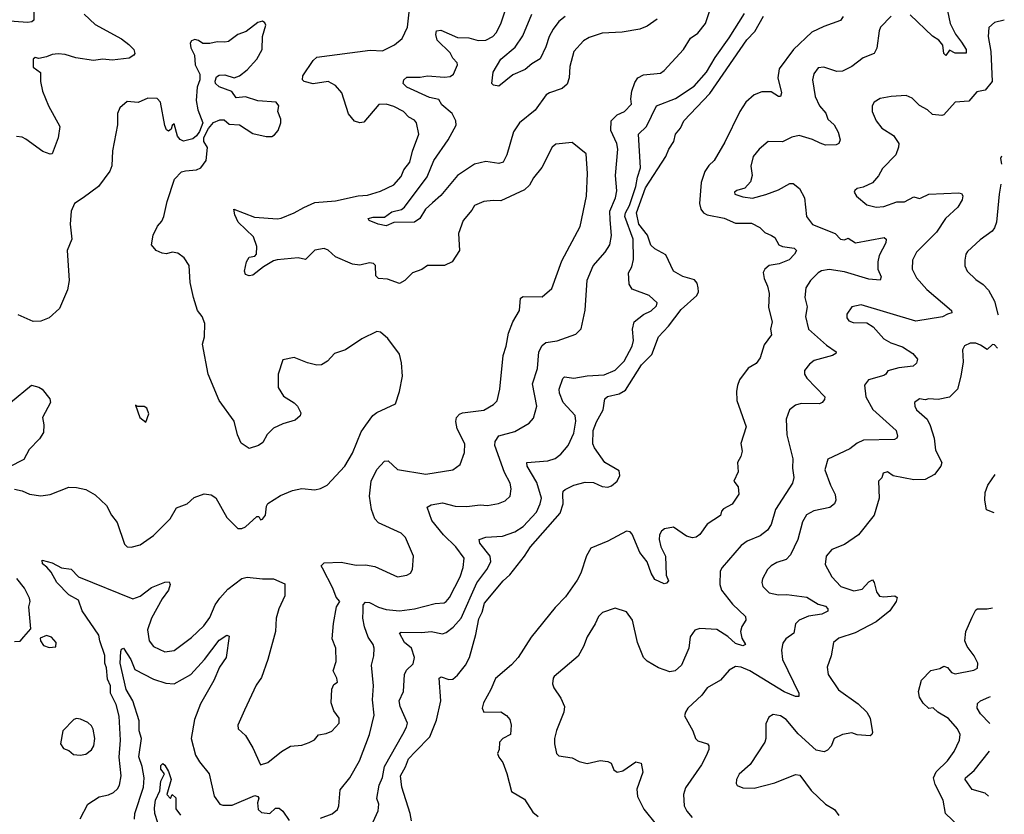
# Model space of a CAD drawing. Extents: x 1690054 to 1842981, y 782881 to 914114.
# Tile 511 of 656: x 1834713 to 1839957, y 796520 to 800755. Entities that reach past the tile are written whole.
import ezdxf

# ---------------------------------------------------------------- set-up
doc = ezdxf.new("R2010")
doc.units = 0

msp = doc.modelspace()

# ---------------------------------------------------------------- linework, layer by layer
at = {"layer": '0CON10XD'}
for points in [[(1839648.2, 800835), (1839668.8, 800735), (1839696.7, 800676.7), (1839729.7, 800635), (1839753.2, 800595), (1839753.1, 800576.9), (1839695.5, 800575.5), (1839665, 800592), (1839645, 800563.3), (1839634.2, 800575), (1839629.8, 800619.8), (1839607.8, 800645), (1839575, 800667.3), (1839455, 800780.9)], [(1834787.1, 800805), (1834787.1, 800752.9), (1834776.8, 800743.2), (1834755, 800738.9), (1834635, 800748.5)], [(1835033.8, 796496.2), (1835075.8, 796574.2), (1835135, 796614), (1835185, 796624.3), (1835212.8, 796637.2), (1835233.9, 796656.1), (1835244.6, 796675.4), (1835252.9, 796725), (1835242.3, 796825), (1835250, 796915), (1835242.7, 797042.7), (1835226.2, 797106.2), (1835196.5, 797165), (1835196.5, 797205), (1835180, 797240), (1835175, 797300), (1835165.8, 797325), (1835166, 797366), (1835138.7, 797445), (1835134.4, 797474.4), (1835044.9, 797604.9), (1835025, 797660.5), (1834975, 797689.3), (1834910.7, 797755), (1834879.9, 797809.9), (1834858, 797838), (1834834.4, 797855), (1834832.5, 797875), (1834885, 797859.5), (1834935, 797834), (1834987.1, 797827.1), (1835025.7, 797785.7), (1835315, 797668.2), (1835355, 797682.5), (1835415, 797728.9), (1835485, 797757.5), (1835509.5, 797759.5), (1835514, 797745), (1835505.6, 797715), (1835472.1, 797667.9), (1835415.3, 797564.7), (1835393.7, 797503.7), (1835402.2, 797445), (1835424.6, 797414.6), (1835485, 797386.1), (1835535, 797393.1), (1835627.8, 797462.2), (1835693.1, 797525), (1835725, 797568.1), (1835753.3, 797636.7), (1835777.7, 797672.3), (1835820.9, 797719.1), (1835895, 797777.3), (1835925, 797784.5), (1836005, 797774.4), (1836064.5, 797775.5), (1836125, 797748.8), (1836124, 797685), (1836093.1, 797615), (1836079.2, 797565), (1836074.4, 797495), (1836033.5, 797345), (1836000, 797250), (1835971.9, 797208.1), (1835910, 797075), (1835873.8, 796995), (1835876.2, 796975), (1835915, 796940), (1835955, 796873.8), (1835995, 796784.3), (1836033.6, 796796.4), (1836106.2, 796855), (1836155, 796884), (1836215, 796889.2), (1836255, 796903.1), (1836282.9, 796917.1), (1836305, 796943.3), (1836345, 796950), (1836375, 796964), (1836414.5, 797005.5), (1836415, 797032), (1836385, 797071.2), (1836372.2, 797115), (1836375, 797187.5), (1836385, 797211.2), (1836405.3, 797225), (1836402.5, 797245), (1836382.2, 797285), (1836397.9, 797335), (1836396.2, 797405), (1836377.5, 797455), (1836383.4, 797536.6), (1836400, 797625), (1836418, 797655), (1836397.6, 797677.6), (1836380.5, 797725), (1836325, 797831.2), (1836319.2, 797845), (1836335, 797860.6), (1836425, 797863.1), (1836505, 797848.5), (1836555, 797850.5), (1836605, 797840.8), (1836725, 797786), (1836775, 797794.2), (1836793.8, 797805), (1836804.2, 797825), (1836810, 797895), (1836768, 797995), (1836745, 798018), (1836623.9, 798073.9), (1836604.6, 798094.6), (1836586.9, 798145), (1836575.5, 798215), (1836584, 798296), (1836615, 798358), (1836655, 798402.9), (1836675, 798404.3), (1836725, 798358.1), (1836875, 798332.2), (1837020, 798355), (1837058.8, 798385), (1837081.2, 798448.8), (1837084.2, 798495), (1837042.9, 798575), (1837036.2, 798613.8), (1837040, 798635), (1837055, 798653.3), (1837070.8, 798659.2), (1837185, 798673.1), (1837236.8, 798703.2), (1837255, 798723.8), (1837270, 798785), (1837288.5, 798965), (1837304.4, 799015), (1837315.6, 799085), (1837340, 799145), (1837374.2, 799205), (1837379.2, 799270.8), (1837395, 799280), (1837495, 799277.5), (1837547, 799323), (1837599.5, 799470.5), (1837698.1, 799651.9), (1837731.1, 799815), (1837737.5, 799935), (1837729.3, 800039.3), (1837655, 800100.8), (1837567.9, 800092.1), (1837548, 800075), (1837493, 799967), (1837448.9, 799911.1), (1837427.6, 799872.4), (1837402.2, 799847.8), (1837275, 799789.4), (1837235, 799791.9), (1837185, 799785.5), (1837134.2, 799765), (1837120.4, 799739.6), (1837074.2, 799685), (1837050.5, 799615), (1837054.4, 799525), (1837015.6, 799464.4), (1836975, 799444.5), (1836885, 799444.4), (1836855, 799424), (1836805, 799406.2), (1836764.6, 799365.4), (1836735, 799349.4), (1836671.5, 799371.5), (1836623.8, 799376.2), (1836609.1, 799389.1), (1836607.5, 799445), (1836596.7, 799455), (1836575, 799459.4), (1836525, 799446.2), (1836485, 799451.6), (1836395, 799490.4), (1836355, 799525.7), (1836335, 799535.6), (1836285, 799526.7), (1836235, 799476.7), (1836195, 799486.2), (1836084.4, 799474.4), (1836065, 799469.6), (1836011.7, 799438.3), (1835955, 799394), (1835935, 799390), (1835915, 799397.5), (1835910.8, 799415), (1835921.1, 799465), (1835935, 799490), (1835965, 799494), (1835973.6, 799505), (1835975.4, 799545.4), (1835957.6, 799597.6), (1835876.2, 799675), (1835857.8, 799715), (1835852.5, 799745), (1835962.7, 799702.7), (1836085, 799693.8), (1836105, 799696.4), (1836173.8, 799725), (1836226, 799754), (1836285, 799781.1), (1836395, 799789.6), (1836515, 799816.1), (1836565, 799820.4), (1836635, 799841.5), (1836705, 799874.4), (1836745, 799919.2), (1836759.2, 799955), (1836790.5, 799995), (1836805.5, 800054.5), (1836839.2, 800145), (1836825.7, 800205), (1836815, 800220), (1836785, 800235.8), (1836757.5, 800265), (1836705, 800292.5), (1836665, 800304.4), (1836625, 800302), (1836545, 800209.2), (1836525, 800205.7), (1836495, 800214), (1836463.7, 800253.7), (1836428.9, 800365), (1836395, 800404.4), (1836355, 800424.5), (1836275, 800412.9), (1836227.5, 800425), (1836218.9, 800435), (1836220.5, 800455), (1836275, 800538), (1836295.5, 800554.5), (1836578.6, 800591.4), (1836645, 800588.8), (1836709.4, 800620.6), (1836749.2, 800655), (1836778.1, 800715), (1836786.2, 800795)], [(1835056, 800785), (1835115, 800728.5), (1835255, 800652.2), (1835293.2, 800623.2), (1835320, 800595), (1835325.8, 800575), (1835321.2, 800565), (1835295, 800550), (1835205, 800539.6), (1835155, 800544.6), (1835105, 800536.7), (1835010.9, 800550.9)], [(1836541.8, 797605), (1836542.9, 797637.1), (1836555, 797650.8), (1836575, 797648.1), (1836623.8, 797623.8), (1836665, 797611.6), (1836734.7, 797605.3), (1836815, 797614.6), (1836925, 797643.8), (1836973.6, 797646.4), (1836985, 797653.8), (1837001.8, 797675), (1837058.8, 797785), (1837075.3, 797835), (1837080.4, 797885), (1837035, 797946.1), (1836970.2, 798010.2), (1836908.4, 798085), (1836883.2, 798156.8), (1836905, 798169.4), (1836965, 798179.5), (1837032.7, 798162.7), (1837095, 798160.6), (1837165, 798169.6), (1837205, 798166.5), (1837262.8, 798177.2), (1837298.7, 798191.3), (1837324.3, 798215), (1837330.9, 798255), (1837325.4, 798285), (1837295, 798341.4), (1837244.1, 798485), (1837245, 798507.5), (1837265, 798536.9), (1837350.2, 798559.8), (1837426.2, 798605), (1837449.1, 798630.9), (1837466.2, 798695), (1837443.1, 798815), (1837471.2, 798895), (1837478.3, 798985), (1837495, 799017.7), (1837515, 799034.1), (1837575, 799042.7), (1837675, 799079.4), (1837703.4, 799106.6), (1837723.7, 799206.3), (1837735, 799366.7), (1837767.1, 799442.9), (1837830.5, 799515), (1837856.7, 799555), (1837865.4, 799605), (1837857.9, 799687.9), (1837856.4, 799735), (1837885.9, 799805), (1837893.3, 799843.3), (1837885.3, 799925), (1837897.8, 800065), (1837892.5, 800095), (1837860.4, 800165), (1837863.3, 800215), (1837895, 800247.5), (1837933.8, 800266.2), (1837970.8, 800305), (1837967.6, 800332.4), (1837973, 800373), (1837989.5, 800420.5), (1838005, 800444.5), (1838035, 800460.8), (1838125, 800470.5), (1838145, 800483.1), (1838248.9, 800595), (1838285, 800657.1), (1838325, 800682.5), (1838365, 800734), (1838391.4, 800815)], [(1838107.5, 800757.5), (1838055, 800719.5), (1838015, 800704.5), (1837922.2, 800687.8), (1837815, 800683.1), (1837745, 800660.4), (1837715, 800642.2), (1837663.5, 800585), (1837642.1, 800505), (1837639.6, 800445), (1837628.6, 800411.4), (1837602.5, 800387.5), (1837535, 800365.6), (1837516.1, 800353.9), (1837457.9, 800272.1), (1837374.7, 800205.3), (1837343.1, 800156.9), (1837306.4, 800035), (1837287.1, 799995), (1837265, 799988.5), (1837195, 799998.5), (1837135, 799984.4), (1837045.3, 799924.7), (1836955, 799818.5), (1836911, 799779), (1836874.7, 799745), (1836843.3, 799695), (1836815, 799676.4), (1836705, 799674.7), (1836665, 799655.6), (1836622, 799665), (1836574, 799685), (1836568, 799695), (1836595, 799701.5), (1836655, 799702.9), (1836695, 799730.3), (1836746.4, 799743.6), (1836762.5, 799755), (1836882.8, 799917.2), (1836919, 800005), (1836995.2, 800114.8), (1837037.8, 800192.2), (1837035.2, 800215.2), (1837016.2, 800255), (1836961.6, 800301.6), (1836945, 800329.7), (1836895, 800340.8), (1836774.2, 800395), (1836755.7, 800415), (1836758, 800435), (1836775, 800447.8), (1836845, 800448.5), (1836885, 800455.4), (1836975, 800447.7), (1837005, 800451.4), (1837024, 800465), (1837044.4, 800515), (1837043.1, 800525), (1837018.8, 800548.8), (1837005, 800577.5), (1836936.7, 800645), (1836928.8, 800675), (1836931.8, 800695), (1836955, 800699.7), (1837045, 800660.4), (1837105, 800657.5), (1837155, 800643.3), (1837195, 800645.4), (1837231.9, 800665), (1837250.9, 800685), (1837275, 800732), (1837296.7, 800796.7)], [(1836575, 796437.5), (1836621.8, 796538.2), (1836625.3, 796575), (1836615.7, 796605), (1836627.8, 796675), (1836644.2, 796715.8), (1836655.9, 796775), (1836752.5, 796947.5), (1836773.5, 796985), (1836777.8, 797005), (1836738.5, 797095), (1836734.6, 797125), (1836757.7, 797175), (1836761.5, 797265), (1836772.1, 797287.9), (1836808.2, 797321.8), (1836815.3, 797355), (1836799.5, 797405), (1836762.5, 797435), (1836736, 797485), (1836745, 797490.6), (1836855, 797488.2), (1836905, 797494.7), (1836965, 797482.7), (1836985, 797488.9), (1837022.1, 797517.9), (1837064, 797566), (1837147.1, 797752.9), (1837200, 797825), (1837221.5, 797865), (1837219.2, 797895), (1837162.9, 797965), (1837160, 797985), (1837195, 797997.5), (1837285, 798002.1), (1837349.4, 798025), (1837395, 798054.6), (1837465, 798130), (1837485.4, 798175), (1837491.1, 798205), (1837467.7, 798287.7), (1837415.4, 798375), (1837414.4, 798395), (1837525, 798403.9), (1837564.6, 798415.4), (1837595, 798439.2), (1837634.4, 798485), (1837665, 798551.2), (1837675.3, 798615), (1837670.5, 798645), (1837608.1, 798715), (1837587.9, 798765), (1837586.5, 798785), (1837605, 798843.3), (1837615, 798850.8), (1837665, 798844.7), (1837735, 798856.6), (1837825, 798862.3), (1837885, 798886.4), (1837932.7, 798935), (1837974.5, 799015), (1837981.2, 799045), (1837976.4, 799105), (1837986, 799144), (1838035, 799184.4), (1838076.8, 799203.2), (1838105, 799230), (1838108.8, 799245), (1838065, 799285.7), (1837975, 799318.8), (1837958, 799345), (1837955.6, 799405), (1837972.9, 799437.1), (1837982.4, 799477.6), (1837980.3, 799585), (1837936.5, 799705), (1837939.5, 799725), (1837960.8, 799765), (1837995.2, 799865), (1838002.4, 799915), (1838019.7, 799965), (1838009.1, 800145), (1838051.5, 800185), (1838103.8, 800296.2), (1838205, 800333.9), (1838305, 800399.6), (1838370.9, 800475), (1838417.4, 800552.6), (1838492.1, 800657.9), (1838572.3, 800787.7)], [(1837618.7, 800771.3), (1837583.6, 800745), (1837553.8, 800705), (1837532, 800665), (1837515, 800610), (1837485, 800546), (1837440.6, 800519.4), (1837405, 800489.1), (1837338.8, 800461.2), (1837265, 800400), (1837236.1, 800406.1), (1837226.7, 800415), (1837234.4, 800475), (1837275.5, 800545), (1837351.7, 800608.3), (1837391.8, 800668.2), (1837439.7, 800785)], [(1835306.1, 797943.9), (1835355, 797955.8), (1835425, 798005.7), (1835514.2, 798095), (1835546.9, 798153.1), (1835605, 798174.2), (1835642.2, 798207.8), (1835695, 798228.6), (1835733.2, 798223.2), (1835757, 798207), (1835815, 798102.5), (1835875, 798043.3), (1835895, 798042.5), (1835915, 798052.5), (1835975, 798107.5), (1835986.4, 798106.4), (1835995, 798090), (1836005, 798093.3), (1836021.2, 798115), (1836027.3, 798162.7), (1836034.2, 798175.8), (1836101.7, 798218.3), (1836165, 798245.8), (1836215, 798255.8), (1836285, 798250), (1836315, 798256), (1836350, 798275), (1836445, 798375.8), (1836484.6, 798445.4), (1836531.7, 798558.3), (1836555.4, 798594.6), (1836594.3, 798645), (1836615, 798660.8), (1836715, 798707.5), (1836736.1, 798773.9), (1836751.2, 798855), (1836746.1, 798926.1), (1836735, 798972.5), (1836673.8, 799055), (1836635, 799088.8), (1836615, 799093.8), (1836535, 799053.1), (1836447.5, 798995), (1836390, 798975), (1836352.5, 798935), (1836320, 798915), (1836295, 798913.8), (1836245, 798926.2), (1836175, 798953.8), (1836115, 798942.5), (1836088.8, 798865), (1836088.8, 798795), (1836118.3, 798748.3), (1836175, 798713.3), (1836192.5, 798695), (1836209.3, 798659.3), (1836206.7, 798643.3), (1836179.5, 798620.5), (1836115, 798600.8), (1836065, 798578), (1836030, 798545), (1836007.7, 798502.3), (1835983.9, 798486.1), (1835935, 798470), (1835892.5, 798497.5), (1835872.6, 798542.6), (1835854.2, 798615), (1835774.2, 798725), (1835715.7, 798865), (1835686.9, 799025), (1835696.5, 799065), (1835699.4, 799135), (1835685, 799173.3), (1835658.8, 799205), (1835638, 799275), (1835620, 799355), (1835616, 799445), (1835588, 799485), (1835555, 799511.2), (1835525, 799516.2), (1835495, 799507.5), (1835470.7, 799510.7), (1835440, 799525), (1835414.1, 799554.1), (1835423.2, 799606.8), (1835445.8, 799655), (1835469.7, 799680.3), (1835480.8, 799705), (1835497.8, 799785), (1835538, 799905), (1835575, 799943.3), (1835595, 799950), (1835655, 799953.8), (1835677.5, 799965), (1835705.8, 800004.2), (1835713, 800073), (1835692.5, 800105), (1835693.6, 800126.4), (1835717.5, 800175), (1835745, 800207.5), (1835778.3, 800221.7), (1835801.7, 800221.7), (1835828.3, 800198.3), (1835883.9, 800193.9), (1835955, 800147.5), (1836025, 800132.5), (1836055, 800132.5), (1836069.3, 800140.7), (1836090, 800165), (1836103.3, 800205), (1836103.3, 800225), (1836086.7, 800265), (1836092.9, 800295), (1836078, 800315), (1835981.7, 800321.7), (1835915, 800343.8), (1835865, 800337.5), (1835841.7, 800371.7), (1835775, 800397.5), (1835756.2, 800415), (1835753, 800427), (1835760, 800450), (1835775, 800458.8), (1835805, 800461.2), (1835855, 800445.7), (1835882.5, 800455), (1835925, 800488), (1835975.8, 800545), (1836004, 800595), (1836006.7, 800665), (1836023.3, 800725), (1836018.8, 800738.8), (1836005, 800747.5), (1835980.5, 800739.5), (1835918.1, 800691.9), (1835874.5, 800675.5), (1835825, 800639.2), (1835805, 800634.3), (1835765, 800636.9), (1835725, 800628.6), (1835687.7, 800627.7), (1835664.5, 800644.5), (1835645, 800650), (1835627.4, 800642.6), (1835620.6, 800629.4), (1835623.6, 800605), (1835644.3, 800565), (1835647.5, 800515), (1835671.2, 800465), (1835671.2, 800435), (1835657.5, 800395), (1835653.2, 800323.2), (1835662, 800275), (1835687.5, 800205), (1835670.7, 800159.3), (1835653.9, 800136.1), (1835635, 800120), (1835585, 800107.5), (1835567, 800117), (1835553.8, 800133.8), (1835535, 800200), (1835525, 800190), (1835519.3, 800170.7), (1835505, 800160), (1835495, 800167.5), (1835485, 800190), (1835461.9, 800315), (1835445, 800334.2), (1835395, 800335.7), (1835343, 800313), (1835285, 800319.2), (1835246, 800285), (1835232.9, 800255), (1835233.1, 800195), (1835206.4, 800055), (1835203.4, 799976.6), (1835193, 799947), (1835132, 799865), (1835050, 799805), (1835004, 799775), (1834986.2, 799735), (1834981.2, 799665), (1834990, 799585), (1834966.2, 799525), (1834975.8, 799365), (1834967.5, 799315), (1834925, 799216.2), (1834870, 799165), (1834825, 799148.2), (1834785, 799146.5), (1834705, 799181.4)], [(1836799.2, 796485), (1836792, 796525), (1836747.7, 796665), (1836740.4, 796725), (1836767.4, 796772.6), (1836782.7, 796815), (1836820.6, 796855), (1836896.5, 796933.5), (1836932.4, 797022.4), (1836955.4, 797124.6), (1836947.5, 797245), (1836957.5, 797252.5), (1836997.9, 797237.9), (1837019.1, 797240.9), (1837045, 797262.5), (1837086.7, 797315), (1837109.2, 797355), (1837142.3, 797477.7), (1837157.3, 797562.7), (1837175, 797598), (1837188.2, 797645), (1837288.6, 797765), (1837324, 797796), (1837402, 797895), (1837433.1, 797945), (1837592.2, 798125), (1837608.1, 798175), (1837606.3, 798226.3), (1837607.6, 798242.4), (1837618.5, 798251.5), (1837665, 798274.6), (1837725, 798290), (1837768.8, 798288.8), (1837815, 798266.9), (1837845, 798263.5), (1837865, 798270), (1837895.5, 798295), (1837908.9, 798325), (1837905, 798351.2), (1837829.2, 798395), (1837775, 798472.5), (1837765.4, 798495), (1837766.8, 798565), (1837785, 798612.5), (1837819.6, 798675), (1837830, 798735), (1837842.7, 798747.3), (1837905, 798760.3), (1837938.7, 798781.3), (1838025, 798914.7), (1838080.4, 798969.6), (1838116, 799065), (1838169.2, 799120.8), (1838235, 799209.6), (1838318.8, 799285), (1838328, 799305), (1838326, 799326), (1838320.8, 799350.8), (1838307.7, 799367.7), (1838245, 799385.6), (1838194.7, 799414.7), (1838155, 799501.4), (1838095, 799533.8), (1838075, 799553.5), (1838056.2, 799606.2), (1838009.9, 799665), (1837997.5, 799725), (1838045, 799858.9), (1838154.1, 800025), (1838170, 800065), (1838196.1, 800105), (1838206.2, 800143.8), (1838232.9, 800177.1), (1838250, 800215), (1838389.1, 800360.9), (1838585, 800647.5), (1838628.9, 800691.1), (1838675, 800773.9)], [(1839098.7, 800771.3), (1839085, 800750.8), (1838995, 800718.6), (1838932, 800688), (1838833.3, 800596.7), (1838757.9, 800492.1), (1838751.5, 800445), (1838770.6, 800365), (1838765, 800346.2), (1838755, 800345.7), (1838715, 800369.6), (1838665, 800370), (1838624.2, 800355), (1838580, 800315), (1838548.5, 800265), (1838468.7, 800101.3), (1838411.5, 800005), (1838382.8, 799977.2), (1838362.3, 799945), (1838342.7, 799887.3), (1838332.9, 799775), (1838340.8, 799745), (1838355, 799724.6), (1838375, 799714.6), (1838465, 799696.6), (1838525, 799671), (1838611.1, 799671.1), (1838655, 799646.4), (1838680.9, 799620.9), (1838717.5, 799605), (1838735, 799594), (1838756, 799555), (1838776, 799546), (1838837, 799537), (1838850, 799525), (1838840, 799505), (1838811.2, 799475), (1838757.2, 799452.8), (1838704.7, 799445.3), (1838681.1, 799425), (1838673.1, 799406.9), (1838677.5, 799375), (1838696.5, 799335), (1838704.4, 799295), (1838701.7, 799221.7), (1838721.2, 799145), (1838712.5, 799105), (1838716.7, 799075), (1838678.8, 799021.2), (1838656.9, 798953.1), (1838635, 798923.3), (1838593.2, 798896.8), (1838545.8, 798835), (1838536.7, 798805), (1838531.1, 798775), (1838532.9, 798725), (1838581.2, 798585), (1838553.6, 798496.4), (1838560, 798455), (1838553.9, 798426.1), (1838536.2, 798395), (1838539.2, 798345), (1838516.7, 798295), (1838540, 798265), (1838543, 798227), (1838507.6, 798172.4), (1838462.2, 798147.8), (1838450, 798135), (1838445, 798113.3), (1838374.5, 798065.5), (1838335, 798011.2), (1838315, 797996.7), (1838296.4, 797993.6), (1838265, 798002), (1838195, 798050), (1838147.9, 798042.1), (1838130.7, 798029.3), (1838120, 798010), (1838118.5, 797985), (1838126.7, 797945), (1838152.9, 797895), (1838156.2, 797795), (1838168.8, 797765), (1838158.3, 797751.7), (1838145, 797749.2), (1838095, 797772), (1838075.6, 797805), (1838055.6, 797865), (1838016, 797916), (1837975, 798012.5), (1837965, 798025.6), (1837945, 798029.5), (1837845, 797976.5), (1837755, 797938.9), (1837731.8, 797898.2), (1837702.1, 797805), (1837682.1, 797767.9), (1837620.5, 797679.5), (1837565, 797622.7), (1837437.1, 797465), (1837367.8, 797355), (1837332.8, 797317.2), (1837246.3, 797243.7), (1837222.5, 797185), (1837183.8, 797115), (1837175.6, 797085.6), (1837185, 797064), (1837275, 797066.7), (1837305.9, 797045.9), (1837323.3, 797025), (1837331.2, 796995), (1837326.7, 796945), (1837286.4, 796923.6), (1837267.5, 796905), (1837266.7, 796865), (1837257.5, 796845), (1837263.8, 796825), (1837285.6, 796795.6), (1837307.4, 796737.4), (1837331.8, 796641.8), (1837400.7, 796600.7), (1837445, 796532), (1837475, 796508.8)], [(1839355, 800773.3), (1839297.8, 800715), (1839290, 800695), (1839277.6, 800602.4), (1839264, 800575), (1839205, 800551.5), (1839145, 800504.5), (1839095, 800480), (1839065, 800479.2), (1838995, 800501.9), (1838965, 800498), (1838943.2, 800466.8), (1838935.7, 800435), (1838949.5, 800345), (1838972.2, 800295), (1839005.7, 800255.7), (1839016.6, 800225), (1839051.1, 800195), (1839072.5, 800155), (1839082.9, 800115), (1839076, 800095), (1839062.2, 800087.8), (1839005.4, 800085.4), (1838975.9, 800095.9), (1838935.8, 800115.8), (1838865, 800136.7), (1838825, 800128.9), (1838775, 800103.1), (1838700, 800105), (1838651.4, 800065), (1838620, 800025), (1838607.1, 799975), (1838614.4, 799925), (1838605, 799890), (1838575, 799856.7), (1838532.5, 799845), (1838520, 799835), (1838522.5, 799825), (1838565, 799810), (1838615, 799804.4), (1838687.6, 799822.4), (1838755, 799848.2), (1838815, 799882), (1838832.3, 799882.3), (1838866, 799855), (1838892.5, 799805), (1838904.2, 799705), (1838935, 799662.9), (1839056, 799616), (1839085, 799584.7), (1839105, 799581.9), (1839125, 799590.8), (1839165, 799565.6), (1839316.4, 799593.6), (1839326.9, 799585), (1839326.2, 799565), (1839291.2, 799498.8), (1839282.5, 799465), (1839283.5, 799425), (1839301.8, 799385), (1839295, 799367.1), (1839235, 799371.7), (1839105, 799410.3), (1839025, 799423.6), (1838984.2, 799415.8), (1838965.7, 799405), (1838925, 799364.4), (1838899.4, 799325), (1838894.6, 799275), (1838907.3, 799225), (1838897.4, 799172.6), (1838914.7, 799104.7), (1839009.5, 799019.5), (1839062, 798985), (1839060, 798975), (1839041.2, 798965), (1838945, 798938.2), (1838920.2, 798919.8), (1838893.5, 798885), (1838893.3, 798865), (1838905, 798844.2), (1839001.2, 798745), (1838998.8, 798731.2), (1838986.2, 798715), (1838971.9, 798708.1), (1838875, 798709.6), (1838845, 798700.5), (1838812.5, 798675), (1838794.5, 798625), (1838797.8, 798542.2), (1838830.4, 798415), (1838828.2, 798365), (1838836.2, 798315), (1838829.1, 798285), (1838738.8, 798145), (1838715.6, 798065), (1838695.4, 798034.6), (1838656, 798005), (1838588, 797975), (1838555, 797952.9), (1838455, 797835.8), (1838443.5, 797815), (1838441.8, 797745), (1838450.4, 797715), (1838509.9, 797639.9), (1838579.2, 797575), (1838580.8, 797555), (1838558.7, 797521.3), (1838552.2, 797495), (1838558.8, 797458.8), (1838578.8, 797425), (1838565, 797418.6), (1838525, 797431.2), (1838485, 797468.5), (1838425, 797504.5), (1838335, 797510), (1838308.9, 797501.1), (1838283.6, 797466.4), (1838276.9, 797405), (1838238, 797315), (1838204.5, 797285.5), (1838175, 797279.2), (1838115, 797300.8), (1838055.6, 797335.6), (1838035.8, 797355), (1838003.5, 797435), (1837976.7, 797555), (1837945, 797599.2), (1837885, 797619.2), (1837816.2, 797595), (1837795.6, 797574.4), (1837778.6, 797535), (1837734.5, 797465.5), (1837715.7, 797415), (1837686.6, 797363.4), (1837558.8, 797255), (1837553.8, 797245), (1837550, 797215), (1837557.5, 797195), (1837595, 797138.8), (1837614, 797095), (1837610.8, 797065), (1837572.7, 796967.3), (1837560.5, 796925), (1837560.6, 796895), (1837572, 796845), (1837585, 796831.2), (1837655, 796821.9), (1837691.7, 796801.7), (1837735, 796790.6), (1837805, 796806.4), (1837845, 796801.9), (1837862.4, 796792.4), (1837877.9, 796757.9), (1837895, 796744.3), (1837925, 796752.2), (1837995, 796800), (1838022.3, 796792.3), (1838031.1, 796745), (1837999.1, 796655), (1838003.8, 796615), (1838037.6, 796547.6), (1838102.8, 796465)], [(1839957, 800752.3), (1839905, 800739.2), (1839875, 800712.5), (1839871.5, 800665), (1839885.4, 800585), (1839892.7, 800425), (1839855, 800380), (1839810.5, 800369.5), (1839768.9, 800321.1), (1839695, 800314.4), (1839635, 800247.5), (1839625, 800244), (1839575, 800250), (1839547.5, 800275), (1839505, 800297.5), (1839466.9, 800336.9), (1839435, 800350.5), (1839355, 800345.6), (1839295, 800334), (1839264.4, 800315.6), (1839254, 800295), (1839252.5, 800265), (1839274.2, 800215), (1839305, 800177.5), (1839367.1, 800137.1), (1839395.5, 800095.5), (1839394.2, 800075), (1839378.6, 800035), (1839308.5, 799961.5), (1839287.2, 799922.8), (1839255, 799885.8), (1839205, 799862), (1839174.1, 799855.9), (1839160, 799845), (1839158, 799835), (1839170, 799815), (1839225, 799768), (1839275, 799755.8), (1839315, 799759.1), (1839385, 799783.8), (1839425, 799783.3), (1839475, 799811.5), (1839505, 799802.2), (1839515, 799804.7), (1839555, 799825.5), (1839715, 799832.5), (1839728.6, 799828.6), (1839735.8, 799815.8), (1839732.9, 799795), (1839710, 799755), (1839643.8, 799695), (1839595, 799623.1), (1839490, 799515), (1839467.6, 799472.4), (1839466.9, 799425), (1839489.1, 799379.1), (1839545, 799317.5), (1839676, 799205), (1839677.1, 799192.9), (1839653.8, 799185), (1839628.2, 799171.8), (1839485, 799148.4), (1839195, 799234.3), (1839145.7, 799224.3), (1839118.8, 799185), (1839118.8, 799165), (1839129.5, 799149.5), (1839151.7, 799141.7), (1839225, 799138.8), (1839257.9, 799117.9), (1839315, 799054.5), (1839352.3, 799032.3), (1839415, 799010.6), (1839470, 798975), (1839494.2, 798945), (1839490, 798925), (1839471.8, 798908.2), (1839395, 798899.1), (1839335.9, 798884.1), (1839325.7, 798865), (1839315, 798858.5), (1839233.3, 798835), (1839212.1, 798807.9), (1839219.5, 798745), (1839257.6, 798677.6), (1839381.9, 798565), (1839388.6, 798535), (1839385, 798524), (1839372.1, 798517.9), (1839206.9, 798513.1), (1839172.9, 798497.1), (1839135, 798467.1), (1839017.9, 798412.1), (1839000.5, 798355), (1839030.4, 798275), (1839056.4, 798225), (1839060, 798195), (1839051.9, 798175), (1839028, 798155), (1838942.9, 798137.1), (1838903.8, 798116.2), (1838881.7, 798078.3), (1838856.9, 797985), (1838817.6, 797902.4), (1838795, 797878.8), (1838745, 797862.9), (1838715.6, 797845), (1838695.6, 797825), (1838669.4, 797775), (1838665.6, 797755), (1838671.4, 797735), (1838705, 797701.1), (1838755, 797689.7), (1838798.5, 797691.5), (1838905, 797677.8), (1838965, 797640.7), (1839005, 797628.9), (1839017.5, 797615), (1839016.6, 797603.4), (1838985, 797587.1), (1838913.4, 797576.6), (1838864.4, 797555), (1838845.4, 797535), (1838836.2, 797485), (1838793.3, 797455), (1838777.6, 797432.4), (1838770, 797395), (1838776, 797345), (1838862.5, 797165), (1838862.3, 797147.7), (1838845, 797147.3), (1838785, 797172.4), (1838601.4, 797285), (1838555, 797303.6), (1838525, 797307.8), (1838491.1, 797288.9), (1838445.3, 797234.7), (1838375, 797194.5), (1838345.5, 797155), (1838271.9, 797085), (1838258.1, 797065), (1838254.4, 797044.4), (1838298.6, 796965), (1838312.5, 796925), (1838325, 796912.5), (1838375.7, 796895.7), (1838383.8, 796885), (1838382.9, 796865), (1838368.9, 796831.1), (1838345, 796784), (1838259.3, 796660.7), (1838248.6, 796625), (1838251.9, 796565), (1838266.4, 796536.4), (1838295, 796502.5)], [(1835010.9, 800550.9), (1834955, 800569.2), (1834917, 800573), (1834885, 800570), (1834855, 800556), (1834815, 800547.5), (1834795, 800553.3), (1834784.2, 800545), (1834785, 800502.5), (1834822.5, 800472.5), (1834822.5, 800425), (1834833.4, 800373.4), (1834865.6, 800295), (1834926, 800185), (1834917.1, 800125), (1834885, 800040), (1834875, 800038), (1834835, 800052.9), (1834745, 800118.5), (1834725, 800128.9), (1834695, 800131.4)], [(1839942.3, 800027.3), (1839936.2, 800015), (1839941.4, 799985.6)], [(1839939.3, 799878.5), (1839928.9, 799825), (1839914.6, 799675), (1839905, 799646), (1839892.4, 799627.6), (1839827.6, 799582.4), (1839760.5, 799519.5), (1839751.4, 799505), (1839747.3, 799472.7), (1839747.3, 799442.7), (1839758.6, 799415), (1839805, 799370.8), (1839845, 799344.2), (1839873.4, 799313.4), (1839904.2, 799254.2), (1839923.1, 799185), (1839925.1, 799182.5)], [(1839921.5, 799005.1), (1839905, 799021.2), (1839895, 799024), (1839865, 798996.7), (1839830.9, 799020.9), (1839805, 799030.6), (1839775, 799030.6), (1839745, 799015.8), (1839734.2, 798995), (1839738.7, 798931.3), (1839725.5, 798855), (1839707.5, 798785), (1839665, 798743.3), (1839605, 798731.1), (1839555, 798734.2), (1839535, 798729.2), (1839505, 798734.2), (1839478.8, 798715), (1839480, 798695), (1839490, 798675), (1839545.5, 798625.5), (1839562.1, 798592.1), (1839583.5, 798525), (1839591.1, 798461.1), (1839624.3, 798395), (1839619.2, 798375), (1839585, 798330.8), (1839535, 798303.5), (1839475, 798302.7), (1839365, 798324.3), (1839335, 798346.1), (1839311.1, 798338.9), (1839305, 798312.5), (1839287.5, 798295), (1839290, 798205), (1839264.4, 798115), (1839180.2, 798009.8), (1839105, 797958.6), (1839037.9, 797932.1), (1839007.5, 797895), (1839002.1, 797852.1), (1839037.5, 797785), (1839086, 797735), (1839155, 797710.4), (1839199.6, 797720.4), (1839235, 797759.2), (1839255, 797769.2), (1839264.2, 797755), (1839276.7, 797705), (1839293.1, 797683.1), (1839315, 797678.8), (1839374.3, 797684.3), (1839386, 797675), (1839380.6, 797655), (1839346.9, 797605), (1839274.1, 797545.9), (1839163.1, 797486.9), (1839075, 797458.1), (1839047.5, 797435), (1839034.3, 797365), (1839013.8, 797305), (1839019.2, 797265), (1839074, 797184), (1839178.7, 797108.7), (1839224.3, 797064.3), (1839242.7, 797032.7), (1839254.2, 796955.8), (1839252, 796945), (1839242.3, 796937.7), (1839174.1, 796944.1), (1839145, 796953.8), (1839094.4, 796945.6), (1839051.2, 796925), (1839035, 796883.8), (1839015, 796862), (1838996.8, 796853.2), (1838955, 796861.4), (1838859.1, 796949.1), (1838796, 797025), (1838765, 797045.6), (1838725, 797052), (1838702.7, 797037.3), (1838687.5, 797002.5), (1838687.1, 796925), (1838680.8, 796905), (1838602.5, 796785), (1838545, 796733.3), (1838531.2, 796705), (1838528.8, 796685), (1838535, 796673.8), (1838565, 796662), (1838625, 796660), (1838735, 796688.1), (1838845, 796732.2), (1838868.2, 796728.2), (1838927.9, 796647.9), (1839005, 796574.2), (1839052, 796545), (1839075, 796513.3)], [(1834663.8, 798715), (1834775, 798807.5), (1834815, 798796.7), (1834832.5, 798785), (1834873.6, 798733.6), (1834876.2, 798715), (1834833.8, 798635), (1834841.2, 798595), (1834838.8, 798555), (1834818.8, 798521.2), (1834763.3, 798465), (1834735, 798411.2), (1834655, 798370)], [(1835385, 798610), (1835400, 798655), (1835390, 798685), (1835375, 798693.3), (1835342.5, 798692.5), (1835330, 798700), (1835353.3, 798635), (1835385, 798610)], [(1839903.7, 798126.9), (1839862.5, 798142.5), (1839853.3, 798195), (1839855.3, 798235), (1839869.1, 798275), (1839907.8, 798331)], [(1834685, 798252), (1834725, 798244.4), (1834765, 798226.9), (1834825, 798216.7), (1834875, 798224.3), (1834975, 798263.1), (1835015, 798262), (1835065, 798251.2), (1835115, 798223.3), (1835175.5, 798165.5), (1835202, 798115), (1835231.9, 798075), (1835270.4, 797960.4), (1835285, 797945.8), (1835306.1, 797943.9)], [(1834685, 797441.2), (1834715, 797442.5), (1834734, 797466), (1834771.7, 797508.3), (1834760.8, 797625), (1834767.5, 797655), (1834765, 797672.5), (1834738.6, 797725), (1834697, 797777)], [(1836315, 796500), (1836376.8, 796523.2), (1836404.6, 796545.4), (1836412.5, 796565), (1836419.5, 796650.5), (1836471.5, 796715), (1836522.1, 796805), (1836576.4, 796945), (1836600.7, 797049.3), (1836590.9, 797130.9), (1836596.2, 797205), (1836586.8, 797315), (1836599.5, 797365), (1836600.8, 797405), (1836595, 797425.8), (1836568.6, 797465), (1836549.7, 797519.7), (1836539.5, 797565), (1836541.8, 797605)], [(1839716.9, 796455), (1839643.9, 796523.9), (1839631.5, 796595), (1839588.2, 796678.2), (1839579.6, 796715), (1839593.2, 796746.8), (1839654.7, 796805.3), (1839689.5, 796855), (1839718.9, 796915), (1839721.9, 796945), (1839708.6, 796975), (1839660.1, 797030.1), (1839603.8, 797065), (1839578.3, 797088.3), (1839555, 797084), (1839525, 797113.1), (1839505.4, 797145), (1839499.5, 797175), (1839515.5, 797235), (1839565, 797285.8), (1839613.3, 797296.7), (1839635, 797308.8), (1839655, 797303.3), (1839675.4, 797275.4), (1839695, 797269.6), (1839795, 797288.9), (1839815, 797298.8), (1839815.7, 797325), (1839796.9, 797365), (1839759.6, 797415), (1839747.1, 797445), (1839752, 797495), (1839785, 797571.4), (1839805, 797610), (1839815, 797615.7), (1839865, 797614.4), (1839893.4, 797620.4)], [(1834869.3, 797409.3), (1834905, 797412.5), (1834906.2, 797435), (1834882.5, 797465), (1834855, 797472.5), (1834821.7, 797458.3), (1834822.5, 797445), (1834839.3, 797419.3), (1834869.3, 797409.3)], [(1835323.6, 796493.6), (1835325.3, 796525), (1835371.6, 796665), (1835375.2, 796715.2), (1835365.5, 796775.5), (1835347, 796827), (1835361.2, 796925), (1835348.5, 796965), (1835348.5, 797018.5), (1835314.6, 797124.6), (1835279.4, 797185), (1835248.3, 797325), (1835252, 797388), (1835255, 797400), (1835265, 797405.8), (1835304.1, 797345), (1835325, 797291.4), (1835425, 797240), (1835491.8, 797218.2), (1835535, 797215.5), (1835625, 797265.9), (1835697.3, 797345), (1835775, 797448.9), (1835815, 797474.2), (1835829.1, 797469.1), (1835811.5, 797355), (1835776.9, 797305), (1835746.4, 797233.6), (1835675, 797109.2), (1835643.6, 797025), (1835626.7, 796925), (1835649.5, 796835), (1835669.4, 796799.4), (1835721.1, 796735), (1835747.6, 796617.6), (1835778.8, 796575), (1835795, 796568), (1835845, 796569.4), (1835965, 796620), (1835981.2, 796615), (1835986.6, 796606.6), (1835979.5, 796580.5), (1835983.2, 796545), (1835999.7, 796529.7), (1836045, 796524.3), (1836075, 796552.4), (1836095, 796553.5), (1836115, 796537.7), (1836147.1, 796487.1)], [(1839880.8, 797004.6), (1839830.5, 797055), (1839812.9, 797085), (1839815, 797110), (1839830, 797125), (1839873.8, 797145), (1839883.8, 797147.5)], [(1835035, 796835.6), (1835065, 796840.6), (1835095.4, 796864.6), (1835106.7, 796885), (1835112.2, 796925), (1835104.4, 796974.4), (1835095, 796992), (1835075, 797009.2), (1835037.3, 797027.3), (1835015, 797031.2), (1835001.2, 797025), (1834942.5, 796965), (1834930, 796895), (1834945, 796870), (1834975, 796860), (1834999.5, 796839.5), (1835035, 796835.6)], [(1839873, 796616.9), (1839855, 796632.2), (1839785, 796652.9), (1839748.6, 796705), (1839750, 796715), (1839796, 796754), (1839877.8, 796856.7)], [(1835447.8, 796475), (1835432.9, 796525), (1835430, 796555), (1835436, 796595), (1835458.2, 796645), (1835465, 796697.5), (1835483.2, 796735), (1835465, 796760.8), (1835465, 796780), (1835475, 796791.2), (1835485, 796781.4), (1835505, 796747.5), (1835519.2, 796705), (1835496.9, 796625), (1835515, 796604.2), (1835525, 796626), (1835545, 796608.6), (1835545, 796550), (1835568.5, 796515)]]:
    msp.add_lwpolyline(points, dxfattribs=at)

doc.saveas('drawing.dxf')
